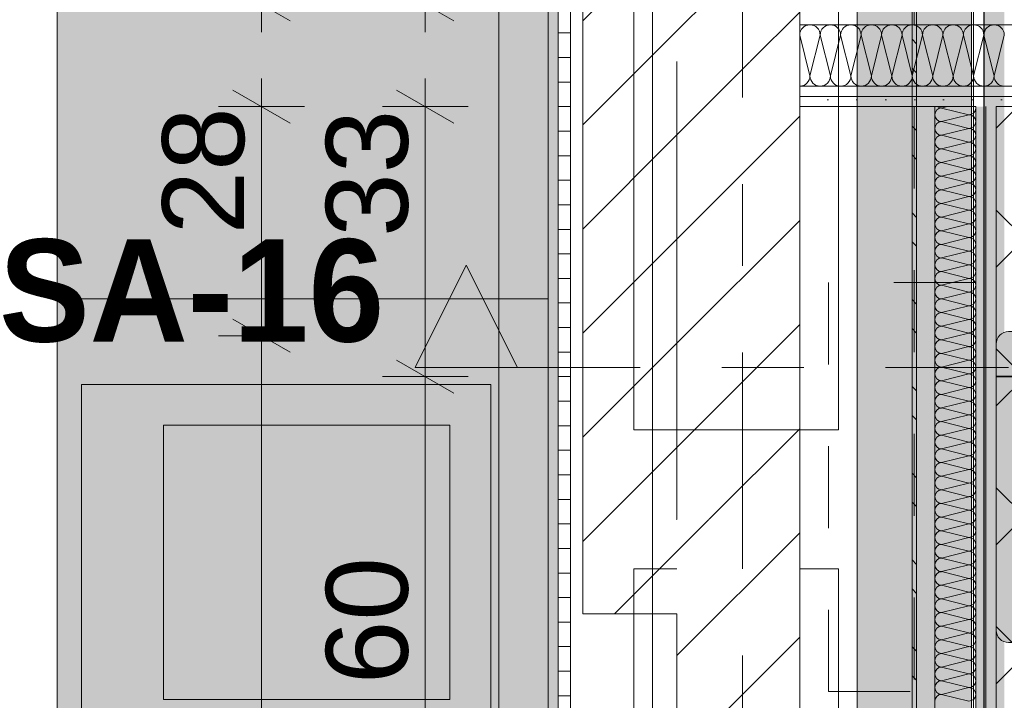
# Model space of a CAD drawing. Header units: metres. Extents: x -3.6 to 85.2, y -11 to 16.8.
# Tile 345 of 508: x 39.2 to 40.4, y 3.1 to 3.9. Entities that reach past the tile are written whole.
import ezdxf

# ---------------------------------------------------------------- set-up
doc = ezdxf.new("R2010")
doc.units = ezdxf.units.M
doc.header["$MEASUREMENT"] = 0
for name, pattern in [('Achse', [0.2, 0.1, -0.05, 0, -0.05]), ('Punktlinie weit', [0.06, 0.01, -0.05]), ('Schnittlinie', [0.3, 0.15, -0.075, 0, -0.075]), ('Strichlinie doppelt', [0.546806, 0.264583, -0.105833, 0.070556, -0.105833]), ('STRICHPUNKT', [0.015, 0.0075, -0.00375, 0, -0.00375]), ('Wipeout_Contour', [1, 0, -1])]:
    doc.linetypes.add(name, pattern=pattern)
for name, color, linetype in [('154 - Bemaßung_ Beschriftung.Ausbau - Deckenspiegel', 7, 'Continuous'), ('203 - Marker.Schnitt - Ausbaudetail SA', 7, 'Continuous'), ('305 - Elemente.Linie_ Schraffur - Deckenspiegel', 7, 'Continuous'), ('451 - Universal.Achsen Raster', 7, 'Continuous'), ('605 - Struktur.Wand Innen', 7, 'Continuous'), ('612 - Struktur.Stahlbau', 7, 'Continuous'), ('703 - Einrichtung.Möbel Küche', 7, 'Continuous'), ('Abbruch_605 - Struktur.Wand Innen', 7, 'Continuous'), ('Neubau_605 - Struktur.Wand Innen', 7, 'Continuous'), ('Neubau_606 - Struktur.Wand Innen Ausbau', 7, 'Continuous'), ('Neubau_612 - Struktur.Stahlbau', 7, 'Continuous'), ('Neubau_651 - Abdeckung.Decke abgehängt_ bekleidet', 7, 'Continuous'), ('Neubau_653 - Abdeckung.TB Verkofferung', 7, 'Continuous'), ('Neubau_702 - Einrichtung.Möbel Sanitär', 7, 'Continuous'), ('Neubau_802 - HKLSE.Sanitär', 7, 'Continuous')]:
    doc.layers.add(name, color=color, linetype=linetype)
doc.styles.add('ERSTELLTER_STIL_1', font='txt')
doc.styles.add('ERSTELLTER_STIL_2', font='txt')
doc.linetypes.add('Abbruch 1', pattern='A,0,[1,2022.0244.A_L5A-PL04.03_iB_Deckenspiegel 1.OG1.Shx,S=0.001984,R=0,X=0,Y=0],-0.25,0', length=0.25)
doc.dimstyles.new('ERSTELLTER_STIL__3', dxfattribs={"dimtxt": 0.1, "dimasz": 0.0532, "dimexe": 0.18, "dimexo": 0.0625, "dimgap": 0, "dimtad": 1, "dimzin": 0, "dimdsep": 46, "dimtxsty": 'ERSTELLTER_STIL_2', "dimblk": 'ARROWHEAD_2', "dimblk1": 'ARROWHEAD_2', "dimblk2": 'ARROWHEAD_2', "dimcen": 0.09, "dimse1": 1, "dimse2": 1, "dimclrd": 7, "dimclre": 7, "dimclrt": 7, "dimazin": 0, "dimtfac": 1, "dimtdec": 4, "dimtmove": 2, "dimatfit": 3, "dimfxl": 1, "dimtolj": 1, "dimtzin": 0, "dimarcsym": 0})
doc.dimstyles.new('ERSTELLTER_STIL__4', dxfattribs={"dimtxt": 0.1, "dimasz": 0.0532, "dimexe": 0.18, "dimexo": 0.0625, "dimgap": 0, "dimtad": 1, "dimzin": 0, "dimdsep": 46, "dimtxsty": 'ERSTELLTER_STIL_2', "dimblk": 'ARROWHEAD_2', "dimblk1": 'ARROWHEAD_2', "dimblk2": 'ARROWHEAD_2', "dimcen": 0.09, "dimse1": 1, "dimse2": 1, "dimclrd": 7, "dimclre": 7, "dimclrt": 7, "dimazin": 0, "dimtfac": 1, "dimtdec": 4, "dimtmove": 0, "dimatfit": 3, "dimfxl": 1, "dimtolj": 1, "dimtzin": 0, "dimarcsym": 0})
pattern_1 = [(45, (0, 0), (-0.01767767, 0.01767767), [0, -0.025])]
pattern_2 = [(45, (0, 0), (-0.0636396, 0.0636396), [])]

# ---------------------------------------------------------------- blocks, each defined once
blk = doc.blocks.new('*X170')
at = {"layer": 'Neubau_606 - Struktur.Wand Innen Ausbau', "color": 7, "linetype": 'Continuous', "lineweight": 5}
for p, q in [((40.3801, 3.81), (40.3734, 3.8083)), ((40.4067, 3.8), (40.3734, 3.8083)), ((40.4067, 3.8), (40.3734, 3.7917)), ((40.4067, 3.7833), (40.3734, 3.7917)), ((40.4067, 3.7833), (40.3734, 3.775)), ((40.4067, 3.7667), (40.3734, 3.775)), ((40.4067, 3.7667), (40.3734, 3.7583)), ((40.4067, 3.75), (40.3734, 3.7583)), ((40.4067, 3.75), (40.3734, 3.7417)), ((40.4067, 3.7333), (40.3734, 3.7417)), ((40.4067, 3.7333), (40.3734, 3.725)), ((40.4067, 3.7167), (40.3734, 3.725)), ((40.4067, 3.7167), (40.3734, 3.7083)), ((40.4067, 3.7), (40.3734, 3.7083)), ((40.4067, 3.7), (40.3734, 3.6917)), ((40.4067, 3.6833), (40.3734, 3.6917)), ((40.4067, 3.6833), (40.3734, 3.675)), ((40.4067, 3.6667), (40.3734, 3.675)), ((40.4067, 3.6667), (40.3734, 3.6583)), ((40.4067, 3.65), (40.3734, 3.6583)), ((40.4067, 3.65), (40.3734, 3.6417)), ((40.4067, 3.6333), (40.3734, 3.6417)), ((40.4067, 3.6333), (40.3734, 3.625)), ((40.4067, 3.6167), (40.3734, 3.625)), ((40.4067, 3.6167), (40.3734, 3.6083)), ((40.4067, 3.6), (40.3734, 3.6083)), ((40.4067, 3.6), (40.3734, 3.5917)), ((40.4067, 3.5833), (40.3734, 3.5917)), ((40.4067, 3.5833), (40.3734, 3.575)), ((40.4067, 3.5667), (40.3734, 3.575)), ((40.4067, 3.5667), (40.3734, 3.5583)), ((40.4067, 3.55), (40.3734, 3.5583)), ((40.4067, 3.55), (40.3734, 3.5417)), ((40.4067, 3.5333), (40.3734, 3.5417)), ((40.4067, 3.5333), (40.3734, 3.525)), ((40.4067, 3.5167), (40.3734, 3.525)), ((40.4067, 3.5167), (40.3734, 3.5083)), ((40.4067, 3.5), (40.3734, 3.5083)), ((40.4067, 3.5), (40.3734, 3.4917)), ((40.4067, 3.4833), (40.3734, 3.4917)), ((40.4067, 3.4833), (40.3734, 3.475)), ((40.4067, 3.4667), (40.3734, 3.475)), ((40.4067, 3.4667), (40.3734, 3.4583)), ((40.4067, 3.45), (40.3734, 3.4583)), ((40.4067, 3.45), (40.3734, 3.4417)), ((40.4067, 3.4333), (40.3734, 3.4417)), ((40.4067, 3.4333), (40.3734, 3.425)), ((40.4067, 3.4167), (40.3734, 3.425)), ((40.4067, 3.4167), (40.3734, 3.4083)), ((40.4067, 3.4), (40.3734, 3.4083)), ((40.4067, 3.4), (40.3734, 3.3917)), ((40.4067, 3.3833), (40.3734, 3.3917)), ((40.4067, 3.3833), (40.3734, 3.375)), ((40.4067, 3.3667), (40.3734, 3.375)), ((40.4067, 3.3667), (40.3734, 3.3583)), ((40.4067, 3.35), (40.3734, 3.3583)), ((40.4067, 3.35), (40.3734, 3.3417)), ((40.4067, 3.3333), (40.3734, 3.3417)), ((40.4067, 3.3333), (40.3734, 3.325)), ((40.4067, 3.3167), (40.3734, 3.325)), ((40.4067, 3.3167), (40.3734, 3.3083)), ((40.4067, 3.3), (40.3734, 3.3083)), ((40.4067, 3.3), (40.3734, 3.2917)), ((40.4067, 3.2833), (40.3734, 3.2917)), ((40.4067, 3.2833), (40.3734, 3.275)), ((40.4067, 3.2667), (40.3734, 3.275)), ((40.4067, 3.2667), (40.3734, 3.2583)), ((40.4067, 3.25), (40.3734, 3.2583)), ((40.4067, 3.25), (40.3734, 3.2417)), ((40.4067, 3.2333), (40.3734, 3.2417)), ((40.4067, 3.2333), (40.3734, 3.225)), ((40.4067, 3.2167), (40.3734, 3.225)), ((40.4067, 3.2167), (40.3734, 3.2083)), ((40.4067, 3.2), (40.3734, 3.2083)), ((40.4067, 3.2), (40.3734, 3.1917)), ((40.4067, 3.1833), (40.3734, 3.1917)), ((40.4067, 3.1833), (40.3734, 3.175)), ((40.4067, 3.1667), (40.3734, 3.175)), ((40.4067, 3.1667), (40.3734, 3.1583)), ((40.4067, 3.15), (40.3734, 3.1583)), ((40.4067, 3.15), (40.3734, 3.1417)), ((40.4067, 3.1333), (40.3734, 3.1417)), ((40.4067, 3.1333), (40.3734, 3.125)), ((40.4067, 3.1167), (40.3734, 3.125)), ((40.4067, 3.1167), (40.3734, 3.1083)), ((40.4067, 3.1), (40.3734, 3.1083)), ((40.4067, 3.1), (40.3734, 3.0917)), ((40.4067, 3.0833), (40.3734, 3.0917))]:
    blk.add_line(p, q, dxfattribs=at)
for centre, start, end in [((40.3734, 3.8), 90, 180), ((40.3734, 3.8167), 232.9802, 270), ((40.4067, 3.8083), 270, 360), ((40.4067, 3.8083), 360, 11.6288), ((40.3734, 3.8), 180, 270), ((40.3734, 3.7833), 90, 180), ((40.4067, 3.7917), 360, 90), ((40.4067, 3.7917), 270, 360), ((40.3734, 3.7833), 180, 270), ((40.4067, 3.775), 360, 90), ((40.3734, 3.7667), 90, 180), ((40.3734, 3.7667), 180, 270), ((40.4067, 3.775), 270, 360), ((40.4067, 3.7583), 360, 90), ((40.3734, 3.75), 90, 180), ((40.4067, 3.7583), 270, 360), ((40.3734, 3.75), 180, 270), ((40.3734, 3.7333), 90, 180), ((40.4067, 3.7417), 360, 90), ((40.4067, 3.7417), 270, 360), ((40.3734, 3.7333), 180, 270), ((40.4067, 3.725), 360, 90), ((40.3734, 3.7167), 90, 180), ((40.4067, 3.725), 270, 360), ((40.3734, 3.7167), 180, 270), ((40.3734, 3.7), 90, 180), ((40.4067, 3.7083), 360, 90), ((40.4067, 3.7083), 270, 360), ((40.3734, 3.7), 180, 270), ((40.4067, 3.6917), 360, 90), ((40.3734, 3.6833), 90, 180), ((40.3734, 3.6833), 180, 270), ((40.4067, 3.6917), 270, 360), ((40.4067, 3.675), 360, 90), ((40.3734, 3.6667), 90, 180), ((40.4067, 3.675), 270, 360), ((40.3734, 3.6667), 180, 270), ((40.3734, 3.65), 90, 180), ((40.4067, 3.6583), 360, 90), ((40.4067, 3.6583), 270, 360), ((40.3734, 3.65), 180, 270), ((40.4067, 3.6417), 360, 90), ((40.3734, 3.6333), 90, 180), ((40.4067, 3.6417), 270, 360), ((40.3734, 3.6333), 180, 270), ((40.3734, 3.6167), 90, 180), ((40.4067, 3.625), 360, 90), ((40.4067, 3.625), 270, 360), ((40.3734, 3.6167), 180, 270), ((40.4067, 3.6083), 360, 90), ((40.3734, 3.6), 90, 180), ((40.3734, 3.6), 180, 270), ((40.4067, 3.6083), 270, 360), ((40.4067, 3.5917), 360, 90), ((40.3734, 3.5833), 90, 180), ((40.4067, 3.5917), 270, 360), ((40.3734, 3.5833), 180, 270), ((40.3734, 3.5667), 90, 180), ((40.4067, 3.575), 360, 90), ((40.4067, 3.575), 270, 360), ((40.3734, 3.5667), 180, 270), ((40.4067, 3.5583), 360, 90), ((40.3734, 3.55), 90, 180), ((40.3734, 3.55), 180, 270), ((40.4067, 3.5583), 270, 360), ((40.4067, 3.5417), 360, 90), ((40.3734, 3.5333), 90, 180), ((40.4067, 3.5417), 270, 360), ((40.3734, 3.5333), 180, 270), ((40.4067, 3.525), 360, 90), ((40.3734, 3.5167), 90, 180), ((40.3734, 3.5167), 180, 270), ((40.4067, 3.525), 270, 360), ((40.4067, 3.5083), 360, 90), ((40.3734, 3.5), 90, 180), ((40.4067, 3.5083), 270, 360), ((40.3734, 3.5), 180, 270), ((40.3734, 3.4833), 90, 180), ((40.4067, 3.4917), 360, 90), ((40.4067, 3.4917), 270, 360), ((40.3734, 3.4833), 180, 270), ((40.4067, 3.475), 360, 90), ((40.3734, 3.4667), 90, 180), ((40.3734, 3.4667), 180, 270), ((40.4067, 3.475), 270, 360), ((40.4067, 3.4583), 360, 90), ((40.3734, 3.45), 90, 180), ((40.4067, 3.4583), 270, 360), ((40.3734, 3.45), 180, 270), ((40.3734, 3.4333), 90, 180), ((40.4067, 3.4417), 360, 90), ((40.4067, 3.4417), 270, 360), ((40.3734, 3.4333), 180, 270), ((40.4067, 3.425), 360, 90), ((40.3734, 3.4167), 90, 180), ((40.4067, 3.425), 270, 360), ((40.3734, 3.4167), 180, 270), ((40.3734, 3.4), 90, 180), ((40.4067, 3.4083), 360, 90), ((40.4067, 3.4083), 270, 360), ((40.3734, 3.4), 180, 270), ((40.4067, 3.3917), 360, 90), ((40.3734, 3.3833), 90, 180), ((40.3734, 3.3833), 180, 270), ((40.4067, 3.3917), 270, 360), ((40.4067, 3.375), 360, 90), ((40.3734, 3.3667), 90, 180), ((40.4067, 3.375), 270, 360), ((40.3734, 3.3667), 180, 270), ((40.3734, 3.35), 90, 180), ((40.4067, 3.3583), 360, 90), ((40.4067, 3.3583), 270, 360), ((40.3734, 3.35), 180, 270), ((40.4067, 3.3417), 360, 90), ((40.3734, 3.3333), 90, 180), ((40.3734, 3.3333), 180, 270), ((40.4067, 3.3417), 270, 360), ((40.4067, 3.325), 360, 90), ((40.3734, 3.3167), 90, 180), ((40.4067, 3.325), 270, 360), ((40.3734, 3.3167), 180, 270), ((40.4067, 3.3083), 360, 90), ((40.3734, 3.3), 90, 180), ((40.3734, 3.3), 180, 270), ((40.4067, 3.3083), 270, 360), ((40.4067, 3.2917), 360, 90), ((40.3734, 3.2833), 90, 180), ((40.4067, 3.2917), 270, 360), ((40.3734, 3.2833), 180, 270), ((40.3734, 3.2667), 90, 180), ((40.4067, 3.275), 360, 90), ((40.4067, 3.275), 270, 360), ((40.3734, 3.2667), 180, 270), ((40.4067, 3.2583), 360, 90), ((40.3734, 3.25), 90, 180), ((40.3734, 3.25), 180, 270), ((40.4067, 3.2583), 270, 360), ((40.4067, 3.2417), 360, 90), ((40.3734, 3.2333), 90, 180), ((40.4067, 3.2417), 270, 360), ((40.3734, 3.2333), 180, 270), ((40.3734, 3.2167), 90, 180), ((40.4067, 3.225), 360, 90), ((40.4067, 3.225), 270, 360), ((40.3734, 3.2167), 180, 270), ((40.4067, 3.2083), 360, 90), ((40.3734, 3.2), 90, 180), ((40.4067, 3.2083), 270, 360), ((40.3734, 3.2), 180, 270), ((40.3734, 3.1833), 90, 180), ((40.4067, 3.1917), 360, 90), ((40.4067, 3.1917), 270, 360), ((40.3734, 3.1833), 180, 270), ((40.4067, 3.175), 360, 90), ((40.3734, 3.1667), 90, 180), ((40.3734, 3.1667), 180, 270), ((40.4067, 3.175), 270, 360), ((40.4067, 3.1583), 360, 90), ((40.3734, 3.15), 90, 180), ((40.4067, 3.1583), 270, 360), ((40.3734, 3.15), 180, 270), ((40.3734, 3.1333), 90, 180), ((40.4067, 3.1417), 360, 90), ((40.4067, 3.1417), 270, 360), ((40.3734, 3.1333), 180, 270), ((40.4067, 3.125), 360, 90), ((40.3734, 3.1167), 90, 180), ((40.3734, 3.1167), 180, 270), ((40.4067, 3.125), 270, 360), ((40.4067, 3.1083), 360, 90), ((40.3734, 3.1), 90, 180), ((40.4067, 3.1083), 270, 360), ((40.3734, 3.1), 180, 270), ((40.4067, 3.0917), 360, 90), ((40.3734, 3.0833), 90, 180), ((40.4067, 3.0917), 270, 360)]:
    blk.add_arc(centre, 0.00833, start, end, dxfattribs=at)
blk = doc.blocks.new('*X175')
at = {"layer": 'Neubau_606 - Struktur.Wand Innen Ausbau', "color": 7, "linetype": 'Continuous', "lineweight": 5}
for p, q in [((40.2, 3.8975), (40.2125, 3.8475)), ((40.225, 3.8975), (40.2125, 3.8475)), ((40.225, 3.8975), (40.2375, 3.8475)), ((40.25, 3.8975), (40.2375, 3.8475)), ((40.25, 3.8975), (40.2625, 3.8475)), ((40.275, 3.8975), (40.2625, 3.8475)), ((40.275, 3.8975), (40.2875, 3.8475)), ((40.3, 3.8975), (40.2875, 3.8475)), ((40.3, 3.8975), (40.3125, 3.8475)), ((40.325, 3.8975), (40.3125, 3.8475)), ((40.325, 3.8975), (40.3375, 3.8475)), ((40.35, 3.8975), (40.3375, 3.8475)), ((40.35, 3.8975), (40.3625, 3.8475)), ((40.375, 3.8975), (40.3625, 3.8475)), ((40.375, 3.8975), (40.3875, 3.8475)), ((40.4, 3.8975), (40.3875, 3.8475)), ((40.4, 3.8975), (40.4125, 3.8475)), ((40.425, 3.8975), (40.4125, 3.8475)), ((40.425, 3.8975), (40.4375, 3.8475)), ((40.45, 3.8975), (40.4375, 3.8475))]:
    blk.add_line(p, q, dxfattribs=at)
for centre, start, end in [((40.2125, 3.8975), 90, 180), ((40.2125, 3.8975), 360, 90), ((40.2375, 3.8975), 90, 180), ((40.2375, 3.8975), 360, 90), ((40.2625, 3.8975), 90, 180), ((40.2625, 3.8975), 360, 90), ((40.2875, 3.8975), 90, 180), ((40.2875, 3.8975), 360, 90), ((40.3125, 3.8975), 90, 180), ((40.3125, 3.8975), 360, 90), ((40.3375, 3.8975), 90, 180), ((40.3375, 3.8975), 360, 90), ((40.3625, 3.8975), 90, 180), ((40.3625, 3.8975), 360, 90), ((40.3875, 3.8975), 90, 180), ((40.3875, 3.8975), 360, 90), ((40.4125, 3.8975), 90, 180), ((40.4125, 3.8975), 360, 90), ((40.4375, 3.8975), 90, 180), ((40.4375, 3.8975), 360, 90), ((40.2, 3.8475), 270, 360), ((40.225, 3.8475), 180, 270), ((40.225, 3.8475), 270, 360), ((40.25, 3.8475), 180, 270), ((40.25, 3.8475), 270, 360), ((40.275, 3.8475), 180, 270), ((40.275, 3.8475), 270, 360), ((40.3, 3.8475), 180, 270), ((40.3, 3.8475), 270, 360), ((40.325, 3.8475), 180, 270), ((40.325, 3.8475), 270, 360), ((40.35, 3.8475), 180, 270), ((40.35, 3.8475), 270, 360), ((40.375, 3.8475), 180, 270), ((40.375, 3.8475), 270, 360), ((40.4, 3.8475), 180, 270), ((40.4, 3.8475), 270, 360), ((40.425, 3.8475), 180, 270), ((40.425, 3.8475), 270, 360), ((40.45, 3.8475), 180, 270)]:
    blk.add_arc(centre, 0.0125, start, end, dxfattribs=at)
blk = doc.blocks.new('*D422')
at = {"layer": '154 - Bemaßung_ Beschriftung.Ausbau - Deckenspiegel', "color": 7, "linetype": 'Continuous', "lineweight": 5}
for p, q in [((39.7075, 3.5002), (39.7775, 3.4598)), ((39.795, 3.48), (39.69, 3.48)), ((39.7425, 2.88), (39.7425, 3.48)), ((39.7075, 2.9002), (39.7775, 2.8598)), ((39.795, 2.88), (39.69, 2.88))]:
    blk.add_line(p, q, dxfattribs=at)
at = {"layer": '154 - Bemaßung_ Beschriftung.Ausbau - Deckenspiegel', "color": 7, "lineweight": 5, "insert": (39.7225, 3.1041), "char_height": 0.1, "attachment_point": 7, "rotation": 90, "style": 'ERSTELLTER_STIL_2'}
blk.add_mtext('\\A1;{\\pql;\\fArial|b0|i0|c0|p38;60}', dxfattribs=at)
blk = doc.blocks.new('ARROWHEAD_2')
at = {"color": 0, "linetype": 'Continuous', "lineweight": 0}
for p, q in [((-0.378, -0.655), (0.378, 0.655)), ((0, 0), (-1, 0))]:
    blk.add_line(p, q, dxfattribs=at)
blk = doc.blocks.new('*D423')
at = {"layer": '154 - Bemaßung_ Beschriftung.Ausbau - Deckenspiegel', "color": 7, "linetype": 'Continuous', "lineweight": 5}
for p, q in [((39.7425, 3.81), (39.7425, 3.8442)), ((39.7775, 3.7898), (39.7075, 3.8302)), ((39.795, 3.81), (39.69, 3.81)), ((39.7425, 3.48), (39.7425, 3.81)), ((39.7075, 3.5002), (39.7775, 3.4598)), ((39.795, 3.48), (39.69, 3.48))]:
    blk.add_line(p, q, dxfattribs=at)
at = {"layer": '154 - Bemaßung_ Beschriftung.Ausbau - Deckenspiegel', "color": 7, "lineweight": 5, "insert": (39.7225, 3.6508), "char_height": 0.1, "attachment_point": 7, "rotation": 90, "style": 'ERSTELLTER_STIL_2'}
blk.add_mtext('\\A1;{\\pql;\\fArial|b0|i0|c0|p38;33}', dxfattribs=at)
blk = doc.blocks.new('*D424')
at = {"layer": '154 - Bemaßung_ Beschriftung.Ausbau - Deckenspiegel', "color": 7, "linetype": 'Continuous', "lineweight": 5}
for p, q in [((39.7075, 4.5152), (39.7775, 4.4748)), ((39.795, 4.495), (39.69, 4.495)), ((39.7425, 3.935), (39.7425, 4.495)), ((39.7075, 3.9552), (39.7775, 3.9148)), ((39.795, 3.935), (39.69, 3.935)), ((39.7425, 3.9008), (39.7425, 3.935))]:
    blk.add_line(p, q, dxfattribs=at)
at = {"layer": '154 - Bemaßung_ Beschriftung.Ausbau - Deckenspiegel', "color": 7, "lineweight": 5, "insert": (39.7225, 4.1391), "char_height": 0.1, "attachment_point": 7, "rotation": 90, "style": 'ERSTELLTER_STIL_2'}
blk.add_mtext('\\A1;{\\pql;\\fArial|b0|i0|c0|p38;56}', dxfattribs=at)
blk = doc.blocks.new('*D428')
at = {"layer": '154 - Bemaßung_ Beschriftung.Ausbau - Deckenspiegel', "color": 7, "linetype": 'Continuous', "lineweight": 5}
for p, q in [((39.5075, 3.5502), (39.5775, 3.5098)), ((39.595, 3.53), (39.49, 3.53)), ((39.5425, 2.33), (39.5425, 3.53)), ((39.5075, 2.3502), (39.5775, 2.3098)), ((39.595, 2.33), (39.49, 2.33))]:
    blk.add_line(p, q, dxfattribs=at)
at = {"layer": '154 - Bemaßung_ Beschriftung.Ausbau - Deckenspiegel', "color": 7, "lineweight": 5, "insert": (39.5225, 2.797), "char_height": 0.1, "attachment_point": 7, "rotation": 90, "style": 'ERSTELLTER_STIL_2'}
blk.add_mtext('\\A1;{\\pql;\\fArial|b0|i0|c0|p38;1,20}', dxfattribs=at)
blk = doc.blocks.new('*D429')
at = {"layer": '154 - Bemaßung_ Beschriftung.Ausbau - Deckenspiegel', "color": 7, "linetype": 'Continuous', "lineweight": 5}
for p, q in [((39.5425, 3.81), (39.5425, 3.8442)), ((39.5775, 3.7898), (39.5075, 3.8302)), ((39.595, 3.81), (39.49, 3.81)), ((39.5425, 3.53), (39.5425, 3.81)), ((39.5075, 3.5502), (39.5775, 3.5098)), ((39.595, 3.53), (39.49, 3.53))]:
    blk.add_line(p, q, dxfattribs=at)
at = {"layer": '154 - Bemaßung_ Beschriftung.Ausbau - Deckenspiegel', "color": 7, "lineweight": 5, "insert": (39.5225, 3.6538), "char_height": 0.1, "attachment_point": 7, "rotation": 90, "style": 'ERSTELLTER_STIL_2'}
blk.add_mtext('\\A1;{\\pql;\\fArial|b0|i0|c0|p38;28}', dxfattribs=at)
blk = doc.blocks.new('*D430')
at = {"layer": '154 - Bemaßung_ Beschriftung.Ausbau - Deckenspiegel', "color": 7, "linetype": 'Continuous', "lineweight": 5}
for p, q in [((39.5075, 4.2152), (39.5775, 4.1748)), ((39.595, 4.195), (39.49, 4.195)), ((39.5425, 3.935), (39.5425, 4.195)), ((39.5075, 3.9552), (39.5775, 3.9148)), ((39.595, 3.935), (39.49, 3.935)), ((39.5425, 3.9008), (39.5425, 3.935))]:
    blk.add_line(p, q, dxfattribs=at)
at = {"layer": '154 - Bemaßung_ Beschriftung.Ausbau - Deckenspiegel', "color": 7, "lineweight": 5, "insert": (39.5225, 3.9891), "char_height": 0.1, "attachment_point": 7, "rotation": 90, "style": 'ERSTELLTER_STIL_2'}
blk.add_mtext('\\A1;{\\pql;\\fArial|b0|i0|c0|p38;26}', dxfattribs=at)

msp = doc.modelspace()

# ---------------------------------------------------------------- hatches: boundary and pattern name
at = {"layer": '203 - Marker.Schnitt - Ausbaudetail SA', "linetype": 'Continuous', "lineweight": 0, "true_color": 0x000000}
msp.add_hatch(color=18, dxfattribs=at).paths.add_polyline_path([(39.73, 3.4911), (39.855, 3.4911), (39.7925, 3.6161)])
at = {"layer": '612 - Struktur.Stahlbau', "linetype": 'Continuous', "lineweight": 0, "true_color": 0x30307f}
msp.add_hatch(color=177, dxfattribs=at).paths.add_polyline_path([(40.27, 5.19), (40.41, 5.19), (40.41, 0.71), (40.27, 0.71)])
at = {"layer": '703 - Einrichtung.Möbel Küche', "linetype": 'Continuous', "lineweight": 0, "true_color": 0x3a3a3a}
for points in [[(39.2925, 0.76), (39.8925, 0.76), (39.8925, 5.19), (39.2925, 5.19)], [(39.8225, 3.4705), (39.3225, 3.4705), (39.3225, 2.6705), (39.8225, 2.6705)]]:
    msp.add_hatch(color=250, dxfattribs=at).paths.add_polyline_path(points)
at = {"layer": 'Abbruch_605 - Struktur.Wand Innen', "linetype": 'Continuous', "lineweight": 0, "true_color": 0x000000}
h = msp.add_hatch(dxfattribs=at)
h.set_pattern_fill('MW_Ziegel_0001', color=18, style=0, pattern_type=2)
h.set_pattern_definition(pattern_2)
h.paths.add_polyline_path([(40.2, 3.865), (40.05, 3.865), (40.05, 3.305), (40.2, 3.305)])
at = {"layer": 'Neubau_605 - Struktur.Wand Innen', "linetype": 'Continuous', "lineweight": 0, "true_color": 0x000000}
h = msp.add_hatch(dxfattribs=at)
h.set_pattern_fill('MW_Ziegel_0001', color=18, style=0, pattern_type=2)
h.set_pattern_definition(pattern_2)
h.paths.add_polyline_path([(40.05, 3.305), (39.935, 3.305), (39.935, 3.19)])
h = msp.add_hatch(dxfattribs=at)
h.set_pattern_fill('MW_Ziegel_0001', color=18, style=0, pattern_type=2)
h.set_pattern_definition(pattern_2)
h.paths.add_polyline_path([(40.05, 3.305), (39.935, 3.19), (40.05, 3.19)])
at = {"layer": 'Neubau_606 - Struktur.Wand Innen Ausbau', "linetype": 'Continuous', "lineweight": 0, "true_color": 0x000000}
h = msp.add_hatch(dxfattribs=at)
h.set_pattern_fill('Gips_0001', color=18, style=0, pattern_type=2)
h.set_pattern_definition(pattern_1)
h.paths.add_polyline_path([(39.8925, 5.19), (39.8925, 0.71), (39.905, 0.71), (39.905, 5.19)])
h = msp.add_hatch(dxfattribs=at)
h.set_pattern_fill('Holz__Sperrholz_1_0001', color=18, style=0, pattern_type=2)
h.set_pattern_definition([(0, (0, 0), (0, 0.030000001), [])])
h.paths.add_polyline_path([(39.905, 5.19), (39.905, 0.71), (39.92, 0.71), (39.92, 5.19)])
h = msp.add_hatch(dxfattribs=at)
h.set_pattern_fill('Gips_0001', color=18, style=0, pattern_type=2)
h.set_pattern_definition(pattern_1)
h.paths.add_polyline_path([(40.2, 3.8225), (42.325, 3.8225), (42.325, 3.835), (40.2, 3.835)])
h = msp.add_hatch(dxfattribs=at)
h.set_pattern_fill('Gips_0001', color=18, style=0, pattern_type=2)
h.set_pattern_definition(pattern_1)
h.paths.add_polyline_path([(42.325, 3.8225), (40.2, 3.8225), (40.2, 3.81), (42.325, 3.81)])
h = msp.add_hatch(dxfattribs=at)
h.set_pattern_fill('Gips_0001', color=18, style=0, pattern_type=2)
h.set_pattern_definition(pattern_1)
h.paths.add_polyline_path([(40.4275, 0.255), (40.4275, 3.81), (40.415, 3.81), (40.415, 0.255)])
h = msp.add_hatch(dxfattribs=at)
h.set_pattern_fill('Gips_0001', color=18, style=0, pattern_type=2)
h.set_pattern_definition(pattern_1)
h.paths.add_polyline_path([(40.44, 0.255), (40.44, 3.81), (40.4275, 3.81), (40.4275, 0.255)])
at = {"layer": 'Neubau_612 - Struktur.Stahlbau', "linetype": 'Continuous', "lineweight": 0, "true_color": 0x000000}
h = msp.add_hatch(dxfattribs=at)
h.set_pattern_fill('Metall__Stahl_0001', color=18, style=0, pattern_type=2)
h.set_pattern_definition([(135, (0, 0), (0.05303301, 0.05303301), []), (135, (-0.01768, -0.01768), (0.05303301, 0.05303301), [])])
h.paths.add_polyline_path([(40.3428, 0.71), (40.3428, 5.19), (40.3373, 5.19), (40.3373, 0.71)])
at = {"layer": 'Neubau_651 - Abdeckung.Decke abgehängt_ bekleidet', "linetype": 'Continuous', "lineweight": 13, "true_color": 0xffbfbf}
h = msp.add_hatch(dxfattribs=at)
h.set_pattern_fill('Raster_20x20_Diagonal_0001', color=254, style=0, pattern_type=2)
h.set_pattern_definition([(45, (0, 0), (-0.0848528, 0.0848528), []), (135, (0, 0), (0.0848528, 0.0848528), [])])
h.paths.add_polyline_path([(40.44, 0.7495), (43.545, 0.7495), (43.545, 3.81), (40.44, 3.81)])
at = {"layer": 'Neubau_653 - Abdeckung.TB Verkofferung', "linetype": 'Continuous', "lineweight": 0, "true_color": 0x000000}
h = msp.add_hatch(dxfattribs=at)
h.set_pattern_fill('Gips_0001', color=18, style=0, pattern_type=2)
h.set_pattern_definition(pattern_1)
h.paths.add_polyline_path([(40.45, 0.71), (40.45, 5.19), (40.425, 5.19), (40.425, 0.71)])
at = {"layer": 'Neubau_702 - Einrichtung.Möbel Sanitär', "linetype": 'Continuous', "lineweight": 0, "true_color": 0x3a3a3a}
msp.add_hatch(color=250, dxfattribs=at).paths.add_polyline_path([(40.5351, 3.535), (40.455, 3.535, 0.414214), (40.44, 3.52), (40.44, 3.17, 0.414214), (40.455, 3.155), (40.5351, 3.155), (40.815, 3.155, 1), (40.815, 3.535)])

# ---------------------------------------------------------------- linework, layer by layer
at = {"layer": '203 - Marker.Schnitt - Ausbaudetail SA', "color": 7, "linetype": 'Schnittlinie', "lineweight": 13}
msp.add_line((39.855, 3.4911), (40.4775, 3.4911), dxfattribs=at)
at = {"layer": '203 - Marker.Schnitt - Ausbaudetail SA', "color": 7, "linetype": 'Continuous', "lineweight": 13, "flags": 128}
msp.add_lwpolyline([(39.73, 3.4911), (39.855, 3.4911), (39.7925, 3.6161)], close=True, dxfattribs=at)
at = {"layer": '305 - Elemente.Linie_ Schraffur - Deckenspiegel', "color": 7, "linetype": 'Continuous', "lineweight": 9}
for p, q in [((39.8325, 5.31), (39.8325, 0.645)), ((40.4125, 5.31), (40.4125, 0.645)), ((40.4255, 5.31), (40.4255, 0.645)), ((39.9975, 3.995), (39.9975, 3.415)), ((40.2475, 3.415), (40.2475, 3.995)), ((39.9975, 3.415), (40.2475, 3.415)), ((39.9975, 3.245), (40.2475, 3.245)), ((39.9975, 3.245), (39.9975, 2.665)), ((40.2475, 2.665), (40.2475, 3.245))]:
    msp.add_line(p, q, dxfattribs=at)
at = {"layer": '703 - Einrichtung.Möbel Küche', "color": 7, "linetype": 'Continuous', "lineweight": 5}
msp.add_line((39.2925, 3.575), (39.8925, 3.575), dxfattribs=at)
at = {"layer": '703 - Einrichtung.Möbel Küche', "color": 7, "linetype": 'Continuous', "lineweight": 9, "true_color": 0xebebeb}
for p, q in [((39.4225, 3.0855), (39.4225, 3.4205)), ((39.4225, 3.4205), (39.7725, 3.4205)), ((39.7725, 3.4205), (39.7725, 3.0855)), ((39.7725, 3.0855), (39.4225, 3.0855))]:
    msp.add_line(p, q, dxfattribs=at)
at = {"layer": '703 - Einrichtung.Möbel Küche', "color": 7, "linetype": 'Continuous', "lineweight": 9, "true_color": 0xebebeb, "flags": 128}
for points in [[(39.2925, 0.76), (39.2925, 5.19), (39.8925, 5.19), (39.8925, 0.76)], [(39.8225, 3.4705), (39.8225, 2.6705), (39.3225, 2.6705), (39.3225, 3.4705)]]:
    msp.add_lwpolyline(points, close=True, dxfattribs=at)
at = {"layer": 'Abbruch_605 - Struktur.Wand Innen', "color": 7, "linetype": 'Abbruch 1', "lineweight": 18, "flags": 128}
for points in [[(40.05, 3.865), (40.05, 3.305)], [(40.2, 3.305), (40.2, 3.865)]]:
    msp.add_lwpolyline(points, dxfattribs=at)
at = {"layer": 'Neubau_605 - Struktur.Wand Innen', "color": 1, "linetype": 'Continuous', "lineweight": 18, "flags": 128}
for points in [[(39.935, 3.98), (39.935, 3.865)], [(39.935, 3.865), (39.935, 3.305)], [(39.935, 3.19), (39.935, 3.305)], [(39.935, 3.19), (40.05, 3.19)]]:
    msp.add_lwpolyline(points, dxfattribs=at)
at = {"layer": 'Neubau_606 - Struktur.Wand Innen Ausbau', "color": 1, "linetype": 'Continuous', "lineweight": 9}
msp.add_line((39.905, 5.19), (39.905, 0.71), dxfattribs=at)
at = {"layer": 'Neubau_606 - Struktur.Wand Innen Ausbau', "color": 1, "linetype": 'Continuous', "lineweight": 13}
msp.add_line((39.92, 5.19), (39.92, 0.71), dxfattribs=at)
at = {"layer": 'Neubau_606 - Struktur.Wand Innen Ausbau', "color": 1, "linetype": 'Continuous', "lineweight": 5}
for p, q in [((40.2, 3.835), (42.325, 3.835)), ((40.2, 3.8225), (42.325, 3.8225)), ((40.415, 0.255), (40.415, 3.81)), ((40.4275, 0.255), (40.4275, 3.81))]:
    msp.add_line(p, q, dxfattribs=at)
at = {"layer": 'Neubau_606 - Struktur.Wand Innen Ausbau', "color": 1, "linetype": 'Continuous', "lineweight": 13, "flags": 128}
for points in [[(39.8925, 5.19), (39.8925, 0.71)], [(40.02, 0.71), (40.02, 5.19)]]:
    msp.add_lwpolyline(points, dxfattribs=at)
at = {"layer": 'Neubau_606 - Struktur.Wand Innen Ausbau', "color": 1, "linetype": 'Continuous', "lineweight": 5, "flags": 128}
for points in [[(40.2, 3.81), (40.415, 3.81)], [(40.365, 3.81), (40.365, 0.255)], [(40.415, 3.81), (40.365, 3.81)], [(40.44, 0.255), (40.44, 3.81)], [(40.44, 3.81), (42.325, 3.81)]]:
    msp.add_lwpolyline(points, dxfattribs=at)
at = {"layer": 'Neubau_612 - Struktur.Stahlbau', "color": 1, "linetype": 'Continuous', "lineweight": 13}
for p, q in [((40.27, 0.71), (40.27, 5.19)), ((40.41, 0.71), (40.41, 5.19))]:
    msp.add_line(p, q, dxfattribs=at)
at = {"layer": 'Neubau_612 - Struktur.Stahlbau', "color": 1, "linetype": 'Continuous', "lineweight": 9}
for p, q in [((40.3373, 5.19), (40.3373, 0.71)), ((40.3428, 5.19), (40.3428, 0.71))]:
    msp.add_line(p, q, dxfattribs=at)
at = {"layer": 'Neubau_612 - Struktur.Stahlbau', "color": 1, "linetype": 'Achse', "lineweight": 9}
msp.add_line((40.34, 0.71), (40.34, 5.19), dxfattribs=at)
at = {"layer": 'Neubau_651 - Abdeckung.Decke abgehängt_ bekleidet', "color": 1, "linetype": 'Achse', "lineweight": 35}
msp.add_line((40.44, 3.48), (43.545, 3.48), dxfattribs=at)
at = {"layer": 'Neubau_651 - Abdeckung.Decke abgehängt_ bekleidet', "color": 1, "linetype": 'Punktlinie weit', "lineweight": 13, "flags": 128}
msp.add_lwpolyline([(40.44, 0.7495), (43.545, 0.7495), (43.545, 3.81), (40.44, 3.81)], close=True, dxfattribs=at)
at = {"layer": 'Neubau_653 - Abdeckung.TB Verkofferung', "color": 1, "linetype": 'Continuous', "lineweight": 9}
msp.add_line((40.2, 0.71), (40.2, 5.19), dxfattribs=at)
at = {"layer": 'Neubau_653 - Abdeckung.TB Verkofferung', "color": 1, "linetype": 'Continuous', "lineweight": 5}
msp.add_line((40.425, 5.19), (40.425, 0.71), dxfattribs=at)
at = {"layer": 'Neubau_702 - Einrichtung.Möbel Sanitär', "color": 7, "linetype": 'Continuous', "lineweight": 9, "true_color": 0xebebeb, "flags": 128}
msp.add_lwpolyline([(40.5351, 3.535), (40.815, 3.535, -1), (40.815, 3.155), (40.5351, 3.155), (40.455, 3.155, -0.414214), (40.44, 3.17), (40.44, 3.52, -0.414214), (40.455, 3.535)], format="xyb", close=True, dxfattribs=at)
at = {"layer": 'Neubau_802 - HKLSE.Sanitär', "color": 1, "linetype": 'STRICHPUNKT', "lineweight": 9, "flags": 128}
for points in [[(40.235, 3.595), (40.235, 3.095)], [(40.415, 3.595), (40.235, 3.595)], [(40.415, 3.095), (40.415, 3.595)], [(40.235, 3.095), (40.415, 3.095)]]:
    msp.add_lwpolyline(points, dxfattribs=at)

# ---------------------------------------------------------------- block references
at = {"layer": 'Neubau_606 - Struktur.Wand Innen Ausbau', "color": 1, "lineweight": 13}
msp.add_blockref('*X170', (0, 0), dxfattribs=at)

# ---------------------------------------------------------------- texts
at = {"layer": '203 - Marker.Schnitt - Ausbaudetail SA', "color": 7, "lineweight": 13, "insert": (39.6925, 3.5211), "char_height": 0.125, "attachment_point": 9, "style": 'ERSTELLTER_STIL_1'}
msp.add_mtext('\\A1;{\\pqr;\\pt0;\\fArial|b1|i0|c0|p38;SA-16}', dxfattribs=at)

# ---------------------------------------------------------------- dimensions: what is measured, and where the dimension line sits
at = {"layer": '154 - Bemaßung_ Beschriftung.Ausbau - Deckenspiegel', "color": 7, "linetype": 'Continuous', "lineweight": 5}
for base, p1, picture, middle in [((39.5425, 3.81), (40.7825, 3.53), '*D429', (39.4725, 3.73)), ((39.7425, 3.81), (47.16, 3.48), '*D423', (39.6725, 3.727))]:
    dim = msp.add_linear_dim(base=base, p1=p1, p2=(47.16, 3.81), angle=90, dimstyle='ERSTELLTER_STIL__3', dxfattribs=at)
    dim.commit()
    dim.dimension.update_dxf_attribs({"geometry": picture, "text_midpoint": middle, "dimtype": 160, "text_rotation": 90})

# ---------------------------------------------------------------- next in the draw order: wipeouts: each hides what was drawn before it
at = {"color": 254, "linetype": 'Wipeout_Contour', "lineweight": 0, "ltscale": 161.525663}
msp.add_wipeout([(40.2, 5.1), (40.05, 5.1), (40.05, 3.865), (40.2, 3.865)], dxfattribs=at).dxf.layer = '605 - Struktur.Wand Innen'

# ---------------------------------------------------------------- next in the draw order: hatches: boundary and pattern name
at = {"layer": '605 - Struktur.Wand Innen', "linetype": 'Continuous', "lineweight": 0, "true_color": 0x000000}
h = msp.add_hatch(dxfattribs=at)
h.set_pattern_fill('MW_Ziegel_0001', color=18, style=0, pattern_type=2)
h.set_pattern_definition(pattern_2)
h.paths.add_polyline_path([(40.2, 5.1), (40.05, 5.1), (40.05, 3.865), (40.2, 3.865)])
at = {"layer": 'Neubau_605 - Struktur.Wand Innen', "linetype": 'Continuous', "lineweight": 0, "true_color": 0x000000}
h = msp.add_hatch(dxfattribs=at)
h.set_pattern_fill('MW_Ziegel_0001', color=18, style=0, pattern_type=2)
h.set_pattern_definition(pattern_2)
h.paths.add_polyline_path([(39.935, 3.865), (40.05, 3.865), (39.935, 3.98)])
h = msp.add_hatch(dxfattribs=at)
h.set_pattern_fill('MW_Ziegel_0001', color=18, style=0, pattern_type=2)
h.set_pattern_definition(pattern_2)
h.paths.add_polyline_path([(39.935, 3.98), (40.05, 3.865), (40.05, 3.98)])
h = msp.add_hatch(dxfattribs=at)
h.set_pattern_fill('MW_Ziegel_0001', color=18, style=0, pattern_type=2)
h.set_pattern_definition(pattern_2)
h.paths.add_polyline_path([(39.935, 3.865), (39.935, 3.305), (40.05, 3.305), (40.05, 3.865)])
at = {"layer": 'Neubau_606 - Struktur.Wand Innen Ausbau', "linetype": 'Continuous', "lineweight": 0, "true_color": 0x000000}
h = msp.add_hatch(dxfattribs=at)
h.set_pattern_fill('Gips_0001', color=18, style=0, pattern_type=2)
h.set_pattern_definition(pattern_1)
h.paths.add_polyline_path([(40.2, 3.9225), (40.2, 3.91), (42.325, 3.91), (42.325, 3.9225)])

# ---------------------------------------------------------------- next in the draw order: linework, layer by layer
at = {"layer": '605 - Struktur.Wand Innen', "color": 7, "linetype": 'Continuous', "lineweight": 18, "flags": 128}
msp.add_lwpolyline([(40.2, 3.865), (40.2, 5.1)], dxfattribs=at)
at = {"layer": 'Neubau_605 - Struktur.Wand Innen', "color": 1, "linetype": 'Continuous', "lineweight": 18, "flags": 128}
msp.add_lwpolyline([(40.05, 3.305), (40.05, 3.865)], dxfattribs=at)
at = {"layer": 'Neubau_606 - Struktur.Wand Innen Ausbau', "color": 1, "linetype": 'Continuous', "lineweight": 5}
msp.add_line((42.325, 3.91), (40.2, 3.91), dxfattribs=at)
at = {"layer": 'Neubau_606 - Struktur.Wand Innen Ausbau', "color": 1, "linetype": 'Continuous', "lineweight": 5, "flags": 128}
msp.add_lwpolyline([(40.2, 3.935), (40.2, 3.81)], dxfattribs=at)

# ---------------------------------------------------------------- next in the draw order: block references
at = {"layer": 'Neubau_606 - Struktur.Wand Innen Ausbau', "color": 1, "lineweight": 13}
msp.add_blockref('*X175', (0, 0), dxfattribs=at)

# ---------------------------------------------------------------- next in the draw order: dimensions: what is measured, and where the dimension line sits
at = {"layer": '154 - Bemaßung_ Beschriftung.Ausbau - Deckenspiegel', "color": 7, "linetype": 'Continuous', "lineweight": 5}
for base, p2, picture, middle in [((39.7425, 4.495), (46.845, 4.495), '*D424', (39.6725, 4.2153)), ((39.5425, 4.195), (46.3875, 4.195), '*D430', (39.4725, 4.0654))]:
    dim = msp.add_linear_dim(base=base, p1=(46.845, 3.935), p2=p2, angle=90, dimstyle='ERSTELLTER_STIL__4', dxfattribs=at)
    dim.commit()
    dim.dimension.update_dxf_attribs({"geometry": picture, "text_midpoint": middle, "dimtype": 160, "text_rotation": 90})

# ---------------------------------------------------------------- next in the draw order: wipeouts: each hides what was drawn before it
at = {"color": 254, "linetype": 'Wipeout_Contour', "lineweight": 0, "ltscale": 160.811155}
msp.add_wipeout([(40.2, 3.305), (40.05, 3.305), (40.05, 1.1), (40.2, 1.1)], dxfattribs=at).dxf.layer = '605 - Struktur.Wand Innen'

# ---------------------------------------------------------------- next in the draw order: hatches: boundary and pattern name
at = {"layer": '605 - Struktur.Wand Innen', "linetype": 'Continuous', "lineweight": 0, "true_color": 0x000000}
h = msp.add_hatch(dxfattribs=at)
h.set_pattern_fill('MW_Ziegel_0001', color=18, style=0, pattern_type=2)
h.set_pattern_definition(pattern_2)
h.paths.add_polyline_path([(40.2, 3.305), (40.05, 3.305), (40.05, 1.1), (40.2, 1.1)])

# ---------------------------------------------------------------- next in the draw order: linework, layer by layer
at = {"layer": '451 - Universal.Achsen Raster', "color": 160, "linetype": 'Strichlinie doppelt', "lineweight": 9, "true_color": 0x3232ff}
msp.add_line((40.13, -10.585), (40.13, 16.355), dxfattribs=at)
at = {"layer": '605 - Struktur.Wand Innen', "color": 7, "linetype": 'Continuous', "lineweight": 18, "flags": 128}
for points in [[(40.2, 1.1), (40.2, 3.305)], [(40.05, 3.19), (40.05, 1.215)]]:
    msp.add_lwpolyline(points, dxfattribs=at)

# ---------------------------------------------------------------- next in the draw order: dimensions: what is measured, and where the dimension line sits
at = {"layer": '154 - Bemaßung_ Beschriftung.Ausbau - Deckenspiegel', "color": 7, "linetype": 'Continuous', "lineweight": 5}
for base, p1, p2, picture, middle in [((39.5425, 3.53), (40.7825, 2.33), (40.7825, 3.53), '*D428', (39.4725, 2.9268)), ((39.7425, 3.48), (47.16, 2.88), (47.16, 3.48), '*D422', (39.6725, 3.1803))]:
    dim = msp.add_linear_dim(base=base, p1=p1, p2=p2, angle=90, dimstyle='ERSTELLTER_STIL__4', dxfattribs=at)
    dim.commit()
    dim.dimension.update_dxf_attribs({"geometry": picture, "text_midpoint": middle, "dimtype": 160, "text_rotation": 90})

doc.saveas('drawing.dxf')
